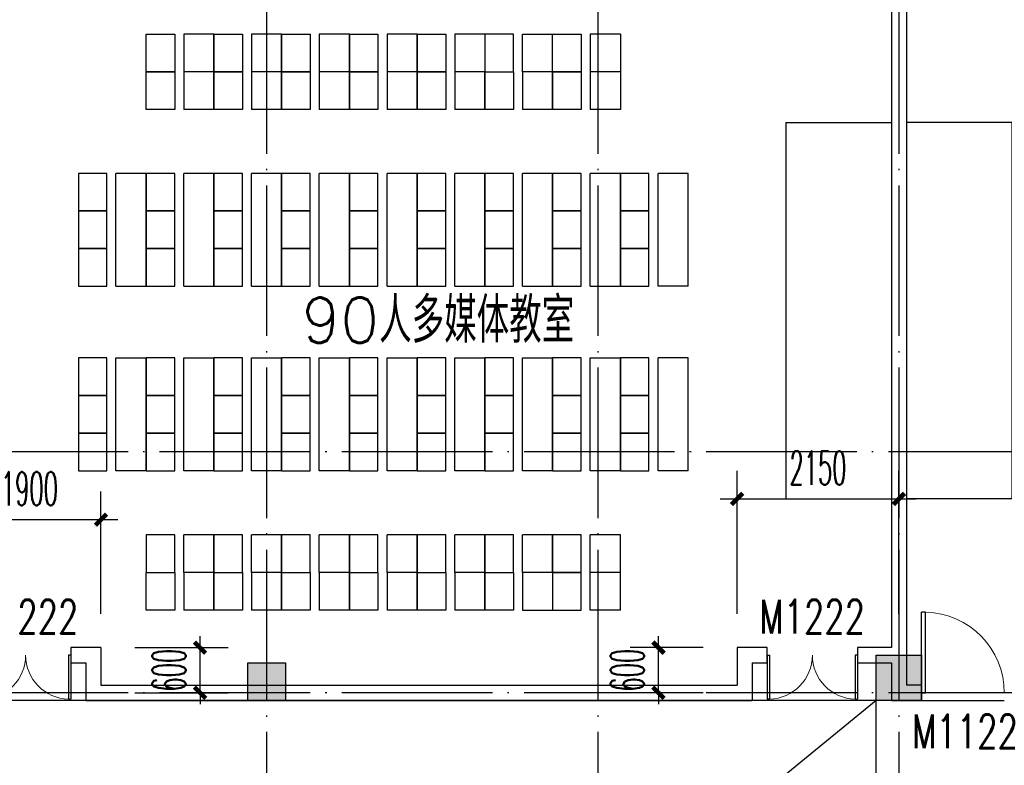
# Model space of a CAD drawing. Extents: x 1779708 to 7299578, y -1121471 to 88434.
# Tile 384 of 656: x 4748638 to 4761717, y -1020506 to -1010603. Entities that reach past the tile are written whole.
import ezdxf

# ---------------------------------------------------------------- set-up
doc = ezdxf.new("R2010")
doc.units = 0
doc.header["$LTSCALE"] = 1000
doc.header["$MEASUREMENT"] = 0
doc.linetypes.add('DOTE', pattern=[2.42, 2, -0.2, 0.02, -0.2])
doc.layers.get('0').update_dxf_attribs({"linetype": 'CONTINUOUS'})
doc.layers.get('Defpoints').update_dxf_attribs({"linetype": 'CONTINUOUS'})
for name, color, linetype in [('DOTE', 1, 'DOTE'), ('FUR', 9, 'CONTINUOUS'), ('PUB_DIM', 3, 'CONTINUOUS'), ('SPACE', 7, 'CONTINUOUS'), ('WALL', 255, 'CONTINUOUS'), ('WINDOW', 2, 'CONTINUOUS'), ('WINDOW_TEXT', 7, 'CONTINUOUS'), ('修改', 6, 'CONTINUOUS'), ('墙柱', 2, 'CONTINUOUS'), ('室外构件', 4, 'CONTINUOUS')]:
    doc.layers.add(name, color=color, linetype=linetype)
doc.styles.add('_TCH_DIM_T3', font='SIMPLEX.shx', dxfattribs={"width": 0.494118, "bigfont": 'GBCBIG.shx'})
doc.styles.add('_TCH_SPACE', font='SIMPLEX', dxfattribs={"height": 5, "bigfont": 'GBCBIG'})
doc.styles.add('_TCH_WINDOW', font='SIMPLEX', dxfattribs={"height": 3.5, "bigfont": 'GBCBIG'})
doc.dimstyles.new('_TCH_ARCH&&150', dxfattribs={"dimtxt": 446.25, "dimasz": 150, "dimexe": 375, "dimexo": 450, "dimgap": 189.375, "dimtad": 1, "dimdec": 0, "dimzin": 0, "dimdsep": 46, "dimtxsty": '_TCH_DIM_T3', "dimblk": 'ARCHTICK', "dimcen": 0.09, "dimdle": 225, "dimclrt": 7, "dimazin": 2, "dimtfac": 1, "dimtdec": 0, "dimtix": 1, "dimtmove": 2, "dimatfit": 3, "dimfxl": 250, "dimtolj": 1, "dimtzin": 0, "dimarcsym": 0})

# ---------------------------------------------------------------- blocks, each defined once
blk = doc.blocks.new('A$C159220C3')
at = {"layer": 'DOTE'}
for p, q in [((59600, 149200), (59600, 7200)), ((64000, 149200), (64000, 7200)), ((68000, 149200), (68000, 7200)), ((86800, 53700), (7200, 53700)), ((86800, 50500), (7200, 50500))]:
    blk.add_line(p, q, dxfattribs=at)
blk = doc.blocks.new('zy')
at = {"layer": 'FUR', "color": 253}
for p, q in [((3615193, -1996551), (3615193, -1997051)), ((3615593, -1996551), (3615593, -1997051))]:
    blk.add_line(p, q, dxfattribs=at)
blk.add_lwpolyline([(3614693, -1996551), (3615073, -1996551), (3615073, -1997051), (3614693, -1997051)], close=True, dxfattribs=at)
blk = doc.blocks.new('A$C7F051E80')
at = {"layer": 'FUR'}
for p, q in [((1800, 7650), (1400, 7650)), ((2700, 7650), (2300, 7650)), ((3600, 7650), (3200, 7650)), ((4500, 7650), (4100, 7650)), ((5400, 7650), (5000, 7650)), ((5900, 7650), (6300, 7650)), ((7200, 7650), (6800, 7650)), ((1800, 7150), (1400, 7150)), ((1800, 7150), (1400, 7150)), ((1800, 7150), (1400, 7150)), ((1800, 7150), (1400, 7150)), ((2700, 7150), (2300, 7150)), ((2700, 7150), (2300, 7150)), ((2700, 7150), (2300, 7150)), ((2700, 7150), (2300, 7150)), ((3600, 7150), (3200, 7150)), ((3600, 7150), (3200, 7150)), ((3600, 7150), (3200, 7150)), ((3600, 7150), (3200, 7150)), ((4500, 7150), (4100, 7150)), ((4500, 7150), (4100, 7150)), ((4500, 7150), (4100, 7150)), ((4500, 7150), (4100, 7150)), ((5400, 7150), (5000, 7150)), ((5400, 7150), (5000, 7150)), ((6300, 7150), (5900, 7150)), ((7200, 7150), (6800, 7150)), ((1800, 6650), (1400, 6650)), ((2700, 6650), (2300, 6650)), ((3600, 6650), (3200, 6650)), ((4500, 6650), (4100, 6650)), ((5400, 6650), (5000, 6650)), ((6300, 6650), (5900, 6650)), ((7200, 6650), (6800, 6650)), ((900, 5800), (500, 5800)), ((1800, 5800), (1400, 5800)), ((2700, 5800), (2300, 5800)), ((3600, 5800), (3200, 5800)), ((4500, 5800), (4100, 5800)), ((5400, 5800), (5000, 5800)), ((6300, 5800), (5900, 5800)), ((7200, 5800), (6800, 5800)), ((8100, 5800), (7700, 5800)), ((900, 1850), (500, 1850)), ((1800, 1850), (1400, 1850)), ((2700, 1850), (2300, 1850)), ((3600, 1850), (3200, 1850)), ((4500, 1850), (4100, 1850)), ((5400, 1850), (5000, 1850)), ((6300, 1850), (5900, 1850)), ((7200, 1850), (6800, 1850)), ((8100, 1850), (7700, 1850)), ((1800, 1000), (1400, 1000)), ((2700, 1000), (2300, 1000)), ((3600, 1000), (3200, 1000)), ((4500, 1000), (4100, 1000)), ((5400, 1000), (5000, 1000)), ((6300, 1000), (5900, 1000)), ((7200, 1000), (6800, 1000)), ((1800, 500), (1400, 500)), ((1800, 500), (1400, 500)), ((2700, 500), (2300, 500)), ((2700, 500), (2300, 500)), ((3600, 500), (3200, 500)), ((3600, 500), (3200, 500)), ((4500, 500), (4100, 500)), ((4500, 500), (4100, 500)), ((5400, 500), (5000, 500)), ((5400, 500), (5000, 500)), ((6300, 500), (5900, 500)), ((7200, 500), (6800, 500)), ((1800, 0), (1400, 0)), ((2700, 0), (2300, 0)), ((3600, 0), (3200, 0)), ((4500, 0), (4100, 0)), ((5400, 0), (5000, 0)), ((7200, 0), (6800, 0))]:
    blk.add_line(p, q, dxfattribs=at)
at = {"layer": 'FUR', "color": 9}
for p, q in [((9400, 1175), (9400, 6175)), ((9400, 6175), (10800, 6175)), ((9400, 1175), (10800, 1175))]:
    blk.add_line(p, q, dxfattribs=at)
at = {"layer": 'FUR', "color": 253}
for p, q in [((5900, 500), (5900, 0)), ((6300, 500), (6300, 0)), ((5900, 0), (6300, 0))]:
    blk.add_line(p, q, dxfattribs=at)
at = {"layer": 'FUR'}
for points in [[(500, 4300), (900, 4300)], [(1400, 4300), (1800, 4300)], [(2300, 4300), (2700, 4300)], [(3200, 4300), (3600, 4300)], [(4100, 4300), (4500, 4300)], [(5000, 4300), (5400, 4300)], [(5900, 4300), (6300, 4300)], [(6800, 4300), (7200, 4300)], [(8100, 4300), (7700, 4300)], [(500, 3350), (900, 3350)], [(1400, 3350), (1800, 3350)], [(2300, 3350), (2700, 3350)], [(3200, 3350), (3600, 3350)], [(4100, 3350), (4500, 3350)], [(5000, 3350), (5400, 3350)], [(5900, 3350), (6300, 3350)], [(6800, 3350), (7200, 3350)], [(8100, 3350), (7700, 3350)]]:
    blk.add_lwpolyline(points, dxfattribs=at)
at = {"layer": 'FUR', "color": 253}
blk.add_lwpolyline([(5400, 500), (5780, 500), (5780, 0), (5400, 0)], close=True, dxfattribs=at)
at = {"layer": 'FUR', "xscale": -1, "rotation": 180}
for p in [(-3613793, -1989401), (-3612893, -1989401), (-3611993, -1989401), (-3611093, -1989401), (-3610193, -1989401), (-3609293, -1989401)]:
    blk.add_blockref('zy', p, dxfattribs=at)
at = {"layer": 'FUR'}
for p in [(-3608393, 2004201), (-3613793, 2003701), (-3612893, 2003701), (-3611993, 2003701), (-3611093, 2003701), (-3610193, 2003701), (-3609293, 2003701), (-3608393, 2003701), (-3614693, 2002351), (-3613793, 2002351), (-3612893, 2002351), (-3611993, 2002351), (-3611093, 2002351), (-3610193, 2002351), (-3609293, 2002351), (-3608393, 2002351), (-3607493, 2002351), (-3614693, 2001851), (-3613793, 2001851), (-3612893, 2001851), (-3611993, 2001851), (-3611093, 2001851), (-3610193, 2001851), (-3609293, 2001851), (-3608393, 2001851), (-3607493, 2001851), (-3614693, 2001351), (-3613793, 2001351), (-3612893, 2001351), (-3611993, 2001351), (-3611093, 2001351), (-3610193, 2001351), (-3609293, 2001351), (-3608393, 2001351), (-3607493, 2001351), (-3614693, 1999901), (-3613793, 1999901), (-3612893, 1999901), (-3611993, 1999901), (-3611093, 1999901), (-3610193, 1999901), (-3609293, 1999901), (-3608393, 1999901), (-3607493, 1999901), (-3614693, 1999401), (-3613793, 1999401), (-3612893, 1999401), (-3611993, 1999401), (-3611093, 1999401), (-3610193, 1999401), (-3609293, 1999401), (-3608393, 1999401), (-3607493, 1999401), (-3614693, 1998901), (-3613793, 1998901), (-3612893, 1998901), (-3611993, 1998901), (-3611093, 1998901), (-3610193, 1998901), (-3609293, 1998901), (-3608393, 1998901), (-3607493, 1998901)]:
    blk.add_blockref('zy', p, dxfattribs=at)
at = {"layer": 'FUR', "extrusion": (0, 0, -1), "zscale": -1, "rotation": 180}
for p in [(3613793, -1996051), (3612893, -1996051), (3611993, -1996051), (3611093, -1996051), (3610193, -1996051), (3609293, -1996051), (3608393, -1996051), (3613793, -1996551), (3612893, -1996551), (3611993, -1996551), (3611093, -1996551), (3610193, -1996551), (3608393, -1996551)]:
    blk.add_blockref('zy', p, dxfattribs=at)
blk = doc.blocks.new('A$C62770E1D')
at = {"layer": 'FUR'}
for p, q in [((2700, 7600), (2300, 7600)), ((3600, 7600), (3200, 7600)), ((4100, 7600), (4500, 7600)), ((5400, 7600), (5000, 7600)), ((6300, 7600), (5900, 7600)), ((2700, 7100), (2300, 7100)), ((2700, 7100), (2300, 7100)), ((2700, 7100), (2300, 7100)), ((2700, 7100), (2300, 7100)), ((3600, 7100), (3200, 7100)), ((3600, 7100), (3200, 7100)), ((4500, 7100), (4100, 7100)), ((5400, 7100), (5000, 7100)), ((6300, 7100), (5900, 7100)), ((2700, 6600), (2300, 6600)), ((3600, 6600), (3200, 6600)), ((4500, 6600), (4100, 6600)), ((5400, 6600), (5000, 6600)), ((6300, 6600), (5900, 6600)), ((2700, 5800), (2300, 5800)), ((3600, 5800), (3200, 5800)), ((4500, 5800), (4100, 5800)), ((5400, 5800), (5000, 5800)), ((6300, 5800), (5900, 5800)), ((2700, 1850), (2300, 1850)), ((3600, 1850), (3200, 1850)), ((4500, 1850), (4100, 1850)), ((5400, 1850), (5000, 1850)), ((6300, 1850), (5900, 1850)), ((2700, 1050), (2300, 1050)), ((3600, 1050), (3200, 1050)), ((4500, 1050), (4100, 1050)), ((5400, 1050), (5000, 1050)), ((6300, 1050), (5900, 1050)), ((2700, 550), (2300, 550)), ((2700, 550), (2300, 550)), ((3600, 550), (3200, 550)), ((3600, 550), (3200, 550)), ((4500, 550), (4100, 550)), ((5400, 550), (5000, 550)), ((6300, 550), (5900, 550)), ((2700, 50), (2300, 50)), ((3600, 50), (3200, 50)), ((5400, 50), (5000, 50)), ((6300, 50), (5900, 50))]:
    blk.add_line(p, q, dxfattribs=at)
at = {"layer": 'FUR', "color": 9}
for p, q in [((7600, 1175), (7600, 6175)), ((7600, 6175), (9000, 6175)), ((7600, 1175), (9000, 1175))]:
    blk.add_line(p, q, dxfattribs=at)
at = {"layer": 'FUR', "color": 253}
for p, q in [((4100, 550), (4100, 50)), ((4500, 550), (4500, 50)), ((4100, 50), (4500, 50))]:
    blk.add_line(p, q, dxfattribs=at)
at = {"layer": 'FUR'}
for points in [[(2300, 4300), (2700, 4300)], [(3200, 4300), (3600, 4300)], [(4100, 4300), (4500, 4300)], [(5000, 4300), (5400, 4300)], [(6300, 4300), (5900, 4300)], [(2300, 3350), (2700, 3350)], [(3200, 3350), (3600, 3350)], [(4100, 3350), (4500, 3350)], [(5000, 3350), (5400, 3350)], [(6300, 3350), (5900, 3350)]]:
    blk.add_lwpolyline(points, dxfattribs=at)
at = {"layer": 'FUR', "color": 253}
blk.add_lwpolyline([(3600, 550), (3980, 550), (3980, 50), (3600, 50)], close=True, dxfattribs=at)
at = {"layer": 'FUR', "xscale": -1, "rotation": 180}
for p in [(-3612893, -1989451), (-3611993, -1989451), (-3611093, -1989451)]:
    blk.add_blockref('zy', p, dxfattribs=at)
at = {"layer": 'FUR'}
for p in [(-3610193, 2004151), (-3609293, 2004151), (-3612893, 2003651), (-3611993, 2003651), (-3611093, 2003651), (-3610193, 2003651), (-3609293, 2003651), (-3612893, 2002351), (-3611993, 2002351), (-3611093, 2002351), (-3610193, 2002351), (-3609293, 2002351), (-3612893, 2001851), (-3611993, 2001851), (-3611093, 2001851), (-3610193, 2001851), (-3609293, 2001851), (-3612893, 2001351), (-3611993, 2001351), (-3611093, 2001351), (-3610193, 2001351), (-3609293, 2001351), (-3612893, 1999901), (-3611993, 1999901), (-3611093, 1999901), (-3610193, 1999901), (-3609293, 1999901), (-3612893, 1999401), (-3611993, 1999401), (-3611093, 1999401), (-3610193, 1999401), (-3609293, 1999401), (-3612893, 1998901), (-3611993, 1998901), (-3611093, 1998901), (-3610193, 1998901), (-3609293, 1998901)]:
    blk.add_blockref('zy', p, dxfattribs=at)
at = {"layer": 'FUR', "extrusion": (0, 0, -1), "zscale": -1, "rotation": 180}
for p in [(3612893, -1996001), (3611993, -1996001), (3611093, -1996001), (3610193, -1996001), (3609293, -1996001), (3612893, -1996501), (3611993, -1996501), (3610193, -1996501), (3609293, -1996501)]:
    blk.add_blockref('zy', p, dxfattribs=at)
blk = doc.blocks.new('A$C606A0922')
at = {"layer": '墙柱'}
h = blk.add_hatch(color=256, dxfattribs=at)
h.paths.add_polyline_path([(24950, 87000), (25450, 87000), (25450, 87500), (24950, 87500)])
h.paths.add_polyline_path([(66900, 125200), (67500, 125200), (67500, 124600), (66900, 124600)])
h.paths.add_polyline_path([(16600, 125200), (17100, 125200), (17100, 124700), (16600, 124700)])
h.paths.add_polyline_path([(27130, 122900), (27130, 122600), (26430, 122600), (26430, 122900)])
h.paths.add_polyline_path([(54500, 138000), (55000, 138000), (55000, 137500), (54500, 137500)])
h.paths.add_polyline_path([(16600, 87000), (17100, 87000), (17100, 87500), (16600, 87500)])
h.paths.add_polyline_path([(42000, 96300), (42500, 96300), (42500, 96800), (42000, 96800)])
h.paths.add_polyline_path([(58500, 105100), (59000, 105100), (59000, 105600), (58500, 105600)])
h.paths.add_polyline_path([(13000, 93250), (13500, 93250), (13500, 93750), (13000, 93750)])
h.paths.add_polyline_path([(66700, 100900), (67200, 100900), (67200, 101400), (66700, 101400)])
h.paths.add_polyline_path([(20700, 118600), (21200, 118600), (21200, 118100), (20700, 118100)])
h.paths.add_polyline_path([(20700, 112000), (21200, 112000), (21200, 111500), (20700, 111500)])
h.paths.add_polyline_path([(13000, 106150), (13500, 106150), (13500, 105650), (13000, 105650)])
h.paths.add_polyline_path([(20700, 99800), (21200, 99800), (21200, 100300), (20700, 100300)])
h.paths.add_polyline_path([(13000, 87000), (13500, 87000), (13500, 87500), (13000, 87500)])
h.paths.add_polyline_path([(74900, 125200), (75600, 125200), (75600, 124600), (74900, 124600)])
h.paths.add_polyline_path([(54900, 113500), (54400, 113500), (54400, 113000), (54900, 113000)])
h.paths.add_polyline_path([(74900, 96300), (75600, 96300), (75600, 96800), (74900, 96800)])
h.paths.add_polyline_path([(500, 93250), (1000, 93250), (1000, 93750), (500, 93750)])
h.paths.add_polyline_path([(500, 106150), (1000, 106150), (1000, 105650), (500, 105650)])
h.paths.add_polyline_path([(8400, 125200), (8900, 125200), (8900, 124700), (8400, 124700)])
h.paths.add_polyline_path([(66900, 113600), (67500, 113600), (67500, 113000), (66900, 113000)])
h.paths.add_polyline_path([(74900, 113000), (75600, 113000), (75600, 113600), (74900, 113600)])
h.paths.add_polyline_path([(58500, 113000), (59100, 113000), (59100, 113600), (58500, 113600)])
h.paths.add_polyline_path([(66700, 105100), (67200, 105100), (67200, 105600), (66700, 105600)])
h.paths.add_polyline_path([(54400, 105100), (54900, 105100), (54900, 105600), (54400, 105600)])
h.paths.add_polyline_path([(50150, 125200), (50650, 125200), (50650, 124700), (50150, 124700)])
h.paths.add_polyline_path([(46200, 87000), (46700, 87000), (46700, 87500), (46200, 87500)])
h.paths.add_polyline_path([(42500, 99800), (42000, 99800), (42000, 100300), (42500, 100300)])
h.paths.add_polyline_path([(42500, 87000), (42000, 87000), (42000, 87500), (42500, 87500)])
h.paths.add_polyline_path([(24900, 99800), (25400, 99800), (25400, 100300), (24900, 100300)])
h.paths.add_polyline_path([(20700, 106150), (21200, 106150), (21200, 105650), (20700, 105650)])
h.paths.add_polyline_path([(13000, 100300), (13500, 100300), (13500, 99800), (13000, 99800)])
h.paths.add_polyline_path([(16600, 112000), (17100, 112000), (17100, 111500), (16600, 111500)])
h.paths.add_polyline_path([(8200, 112000), (8700, 112000), (8700, 111500), (8200, 111500)])
h.paths.add_polyline_path([(500, 112000), (1000, 112000), (1000, 111500), (500, 111500)])
h.paths.add_polyline_path([(16600, 118600), (17100, 118600), (17100, 118100), (16600, 118100)])
h.paths.add_polyline_path([(8400, 118700), (8900, 118700), (8900, 118100), (8400, 118100)])
h.paths.add_polyline_path([(74900, 99500), (75600, 99500), (75600, 100000), (74900, 100000)])
h.paths.add_polyline_path([(75100, 87000), (75600, 87000), (75600, 87500), (75100, 87500)])
h.paths.add_polyline_path([(66900, 96200), (67500, 96200), (67500, 96800), (66900, 96800)])
h.paths.add_polyline_path([(66950, 87000), (67450, 87000), (67450, 87500), (66950, 87500)])
h.paths.add_polyline_path([(58500, 96200), (59100, 96200), (59100, 96800), (58500, 96800)])
h.paths.add_polyline_path([(58550, 87000), (59050, 87000), (59050, 87500), (58550, 87500)])
h.paths.add_polyline_path([(50150, 99800), (50650, 99800), (50650, 100300), (50150, 100300)])
h.paths.add_polyline_path([(50150, 96300), (50650, 96300), (50650, 96800), (50150, 96800)])
h.paths.add_polyline_path([(50150, 87000), (50650, 87000), (50650, 87500), (50150, 87500)])
h.paths.add_polyline_path([(33100, 99800), (33600, 99800), (33600, 100300), (33100, 100300)])
h.paths.add_polyline_path([(33100, 96300), (33600, 96300), (33600, 96800), (33100, 96800)])
h.paths.add_polyline_path([(24900, 96300), (25400, 96300), (25400, 96800), (24900, 96800)])
h.paths.add_polyline_path([(500, 99800), (1000, 99800), (1000, 100300), (500, 100300)])
h.paths.add_polyline_path([(16600, 96300), (17100, 96300), (17100, 96800), (16600, 96800)])
h.paths.add_polyline_path([(33100, 87000), (33600, 87000), (33600, 87500), (33100, 87500)])
h.paths.add_polyline_path([(500, 87000), (1000, 87000), (1000, 87500), (500, 87500)])
h.paths.add_polyline_path([(74900, 128700), (75600, 128700), (75600, 128200), (74900, 128200)])
h.paths.add_polyline_path([(74900, 138000), (75600, 138000), (75600, 137500), (74900, 137500)])
h.paths.add_polyline_path([(66950, 128700), (67450, 128700), (67450, 128200), (66950, 128200)])
h.paths.add_polyline_path([(66950, 138000), (67450, 138000), (67450, 137500), (66950, 137500)])
h.paths.add_polyline_path([(58500, 125200), (59100, 125200), (59100, 124600), (58500, 124600)])
h.paths.add_polyline_path([(58550, 128700), (59050, 128700), (59050, 128200), (58550, 128200)])
h.paths.add_polyline_path([(58550, 138000), (59050, 138000), (59050, 137500), (58550, 137500)])
h.paths.add_polyline_path([(50150, 128700), (50650, 128700), (50650, 128200), (50150, 128200)])
h.paths.add_polyline_path([(50150, 138000), (50650, 138000), (50650, 137500), (50150, 137500)])
h.paths.add_polyline_path([(42000, 125200), (42500, 125200), (42500, 124700), (42000, 124700)])
h.paths.add_polyline_path([(42000, 128700), (42500, 128700), (42500, 128200), (42000, 128200)])
h.paths.add_polyline_path([(33100, 125200), (33600, 125200), (33600, 124700), (33100, 124700)])
h.paths.add_polyline_path([(25060, 125200), (25660, 125200), (25660, 124800), (25060, 124800)])
h.paths.add_polyline_path([(33100, 128700), (33600, 128700), (33600, 128200), (33100, 128200)])
h.paths.add_polyline_path([(24950, 128700), (25450, 128700), (25450, 128200), (24950, 128200)])
h.paths.add_polyline_path([(0, 125500), (700, 125500), (700, 125000), (0, 125000)])
h.paths.add_polyline_path([(0, 128700), (700, 128700), (700, 128200), (0, 128200)])
h.paths.add_polyline_path([(8150, 128700), (8650, 128700), (8650, 128200), (8150, 128200)])
h.paths.add_polyline_path([(16550, 128700), (17050, 128700), (17050, 128200), (16550, 128200)])
h.paths.add_polyline_path([(42000, 138000), (42500, 138000), (42500, 137500), (42000, 137500)])
h.paths.add_polyline_path([(33100, 138000), (33600, 138000), (33600, 137500), (33100, 137500)])
h.paths.add_polyline_path([(24950, 138000), (25450, 138000), (25450, 137500), (24950, 137500)])
h.paths.add_polyline_path([(16550, 138000), (17050, 138000), (17050, 137500), (16550, 137500)])
h.paths.add_polyline_path([(8150, 138000), (8650, 138000), (8650, 137500), (8150, 137500)])
h.paths.add_polyline_path([(0, 138000), (500, 138000), (500, 137500), (0, 137500)])
h.paths.add_polyline_path([(24950, 51000), (25450, 51000), (25450, 50500), (24950, 50500)])
h.paths.add_polyline_path([(66900, 12800), (67500, 12800), (67500, 13400), (66900, 13400)])
h.paths.add_polyline_path([(16600, 12800), (17100, 12800), (17100, 13300), (16600, 13300)])
h.paths.add_polyline_path([(27130, 15100), (27130, 15400), (26430, 15400), (26430, 15100)])
h.paths.add_polyline_path([(54500, 0), (55000, 0), (55000, 500), (54500, 500)])
h.paths.add_polyline_path([(16600, 51000), (17100, 51000), (17100, 50500), (16600, 50500)])
h.paths.add_polyline_path([(42000, 41700), (42500, 41700), (42500, 41200), (42000, 41200)])
h.paths.add_polyline_path([(58500, 32900), (59000, 32900), (59000, 32400), (58500, 32400)])
h.paths.add_polyline_path([(13000, 44750), (13500, 44750), (13500, 44250), (13000, 44250)])
h.paths.add_polyline_path([(66700, 37100), (67200, 37100), (67200, 36600), (66700, 36600)])
h.paths.add_polyline_path([(20700, 19400), (21200, 19400), (21200, 19900), (20700, 19900)])
h.paths.add_polyline_path([(20700, 26000), (21200, 26000), (21200, 26500), (20700, 26500)])
h.paths.add_polyline_path([(13000, 31850), (13500, 31850), (13500, 32350), (13000, 32350)])
h.paths.add_polyline_path([(20700, 38200), (21200, 38200), (21200, 37700), (20700, 37700)])
h.paths.add_polyline_path([(13000, 51000), (13500, 51000), (13500, 50500), (13000, 50500)])
h.paths.add_polyline_path([(74900, 12800), (75600, 12800), (75600, 13400), (74900, 13400)])
h.paths.add_polyline_path([(54900, 24500), (54400, 24500), (54400, 25000), (54900, 25000)])
h.paths.add_polyline_path([(74900, 41700), (75600, 41700), (75600, 41200), (74900, 41200)])
h.paths.add_polyline_path([(500, 44750), (1000, 44750), (1000, 44250), (500, 44250)])
h.paths.add_polyline_path([(500, 31850), (1000, 31850), (1000, 32350), (500, 32350)])
h.paths.add_polyline_path([(8400, 12800), (8900, 12800), (8900, 13300), (8400, 13300)])
h.paths.add_polyline_path([(66900, 24400), (67500, 24400), (67500, 25000), (66900, 25000)])
h.paths.add_polyline_path([(74900, 25000), (75600, 25000), (75600, 24400), (74900, 24400)])
h.paths.add_polyline_path([(58500, 25000), (59100, 25000), (59100, 24400), (58500, 24400)])
h.paths.add_polyline_path([(66700, 32900), (67200, 32900), (67200, 32400), (66700, 32400)])
h.paths.add_polyline_path([(54400, 32900), (54900, 32900), (54900, 32400), (54400, 32400)])
h.paths.add_polyline_path([(50150, 12800), (50650, 12800), (50650, 13300), (50150, 13300)])
h.paths.add_polyline_path([(46200, 51000), (46700, 51000), (46700, 50500), (46200, 50500)])
h.paths.add_polyline_path([(42500, 38200), (42000, 38200), (42000, 37700), (42500, 37700)])
h.paths.add_polyline_path([(42500, 51000), (42000, 51000), (42000, 50500), (42500, 50500)])
h.paths.add_polyline_path([(24900, 38200), (25400, 38200), (25400, 37700), (24900, 37700)])
h.paths.add_polyline_path([(20700, 31850), (21200, 31850), (21200, 32350), (20700, 32350)])
h.paths.add_polyline_path([(13000, 37700), (13500, 37700), (13500, 38200), (13000, 38200)])
h.paths.add_polyline_path([(16600, 26000), (17100, 26000), (17100, 26500), (16600, 26500)])
h.paths.add_polyline_path([(8200, 26000), (8700, 26000), (8700, 26500), (8200, 26500)])
h.paths.add_polyline_path([(500, 26000), (1000, 26000), (1000, 26500), (500, 26500)])
h.paths.add_polyline_path([(16600, 19400), (17100, 19400), (17100, 19900), (16600, 19900)])
h.paths.add_polyline_path([(8400, 19300), (8900, 19300), (8900, 19900), (8400, 19900)])
h.paths.add_polyline_path([(74900, 38500), (75600, 38500), (75600, 38000), (74900, 38000)])
h.paths.add_polyline_path([(75100, 51000), (75600, 51000), (75600, 50500), (75100, 50500)])
h.paths.add_polyline_path([(66900, 41800), (67500, 41800), (67500, 41200), (66900, 41200)])
h.paths.add_polyline_path([(66950, 51000), (67450, 51000), (67450, 50500), (66950, 50500)])
h.paths.add_polyline_path([(58500, 41800), (59100, 41800), (59100, 41200), (58500, 41200)])
h.paths.add_polyline_path([(58550, 51000), (59050, 51000), (59050, 50500), (58550, 50500)])
h.paths.add_polyline_path([(50150, 38200), (50650, 38200), (50650, 37700), (50150, 37700)])
h.paths.add_polyline_path([(50150, 41700), (50650, 41700), (50650, 41200), (50150, 41200)])
h.paths.add_polyline_path([(50150, 51000), (50650, 51000), (50650, 50500), (50150, 50500)])
h.paths.add_polyline_path([(33100, 38200), (33600, 38200), (33600, 37700), (33100, 37700)])
h.paths.add_polyline_path([(33100, 41700), (33600, 41700), (33600, 41200), (33100, 41200)])
h.paths.add_polyline_path([(24900, 41700), (25400, 41700), (25400, 41200), (24900, 41200)])
h.paths.add_polyline_path([(500, 38200), (1000, 38200), (1000, 37700), (500, 37700)])
h.paths.add_polyline_path([(16600, 41700), (17100, 41700), (17100, 41200), (16600, 41200)])
h.paths.add_polyline_path([(33100, 51000), (33600, 51000), (33600, 50500), (33100, 50500)])
h.paths.add_polyline_path([(500, 51000), (1000, 51000), (1000, 50500), (500, 50500)])
h.paths.add_polyline_path([(74900, 9300), (75600, 9300), (75600, 9800), (74900, 9800)])
h.paths.add_polyline_path([(74900, 0), (75600, 0), (75600, 500), (74900, 500)])
h.paths.add_polyline_path([(66950, 9300), (67450, 9300), (67450, 9800), (66950, 9800)])
h.paths.add_polyline_path([(66950, 0), (67450, 0), (67450, 500), (66950, 500)])
h.paths.add_polyline_path([(58500, 12800), (59100, 12800), (59100, 13400), (58500, 13400)])
h.paths.add_polyline_path([(58550, 9300), (59050, 9300), (59050, 9800), (58550, 9800)])
h.paths.add_polyline_path([(58550, 0), (59050, 0), (59050, 500), (58550, 500)])
h.paths.add_polyline_path([(50150, 9300), (50650, 9300), (50650, 9800), (50150, 9800)])
h.paths.add_polyline_path([(50150, 0), (50650, 0), (50650, 500), (50150, 500)])
h.paths.add_polyline_path([(42000, 12800), (42500, 12800), (42500, 13300), (42000, 13300)])
h.paths.add_polyline_path([(42000, 9300), (42500, 9300), (42500, 9800), (42000, 9800)])
h.paths.add_polyline_path([(33100, 12800), (33600, 12800), (33600, 13300), (33100, 13300)])
h.paths.add_polyline_path([(25060, 12800), (25660, 12800), (25660, 13200), (25060, 13200)])
h.paths.add_polyline_path([(33100, 9300), (33600, 9300), (33600, 9800), (33100, 9800)])
h.paths.add_polyline_path([(24950, 9300), (25450, 9300), (25450, 9800), (24950, 9800)])
h.paths.add_polyline_path([(0, 12500), (700, 12500), (700, 13000), (0, 13000)])
h.paths.add_polyline_path([(0, 9300), (700, 9300), (700, 9800), (0, 9800)])
h.paths.add_polyline_path([(8150, 9300), (8650, 9300), (8650, 9800), (8150, 9800)])
h.paths.add_polyline_path([(16550, 9300), (17050, 9300), (17050, 9800), (16550, 9800)])
h.paths.add_polyline_path([(42000, 0), (42500, 0), (42500, 500), (42000, 500)])
h.paths.add_polyline_path([(33100, 0), (33600, 0), (33600, 500), (33100, 500)])
h.paths.add_polyline_path([(24950, 0), (25450, 0), (25450, 500), (24950, 500)])
h.paths.add_polyline_path([(16550, 0), (17050, 0), (17050, 500), (16550, 500)])
h.paths.add_polyline_path([(8150, 0), (8650, 0), (8650, 500), (8150, 500)])
h.paths.add_polyline_path([(0, 0), (500, 0), (500, 500), (0, 500)])
for points in [[(58500, 41800), (59100, 41800), (59100, 41200), (58500, 41200)], [(50150, 41700), (50650, 41700), (50650, 41200), (50150, 41200)]]:
    blk.add_lwpolyline(points, close=True, dxfattribs=at)
blk = doc.blocks.new('$DorLib2D$00000001')
for p, q in [((0.45, 0.975), (0.5, 0.975)), ((0.45, 0), (0.45, 0.975)), ((0.5, 0), (0.5, 0.975)), ((0.5, 0), (0.45, 0))]:
    blk.add_line(p, q)
at = {"lineweight": 13}
blk.add_arc((0.475, 0), 0.975, 91.4693, 180, dxfattribs=at)
blk = doc.blocks.new('$DorLib2D$00000002')
for p, q in [((-0.5, 0), (-0.5, 0.4875)), ((-0.475, 0.4875), (-0.5, 0.4875)), ((-0.475, 0), (-0.475, 0.4875)), ((0.475, 0), (0.475, 0.4875)), ((0.475, 0.4875), (0.5, 0.4875)), ((0.5, 0), (0.5, 0.4875)), ((-0.5, 0), (-0.475, 0)), ((0.5, 0), (0.475, 0))]:
    blk.add_line(p, q)
at = {"lineweight": 13}
for centre, start, end in [((-0.4875, 0), 0, 88.53072), ((0.4875, 0), 91.46928, 180)]:
    blk.add_arc(centre, 0.4875, start, end, dxfattribs=at)
blk = doc.blocks.new('_ArchTick')
at = {"color": 0, "linetype": 'ByBlock', "const_width": 0.4}
blk.add_lwpolyline([(-0.5, -0.5), (0.5, 0.5)], dxfattribs=at)
blk = doc.blocks.new('*D6554')
at = {"layer": 'Defpoints', "color": 0, "transparency": 16777216}
for p in [(4749717, -1017243), (4747817, -1018943), (4749717, -1018943)]:
    blk.add_point(p, dxfattribs=at)
at = {"layer": 'PUB_DIM', "color": 0, "lineweight": -2, "transparency": 16777216}
for p, q in [((4747817, -1018493), (4747817, -1016868)), ((4749717, -1018493), (4749717, -1016868)), ((4747592, -1017243), (4749942, -1017243))]:
    blk.add_line(p, q, dxfattribs=at)
at = {"layer": 'PUB_DIM', "color": 0, "lineweight": -2, "transparency": 16777216, "xscale": 150, "yscale": 150, "zscale": 150, "rotation": 180}
blk.add_blockref('_ArchTick', (4747817, -1017243), dxfattribs=at)
at = {"layer": 'PUB_DIM', "color": 0, "lineweight": -2, "transparency": 16777216, "xscale": 150, "yscale": 150, "zscale": 150}
blk.add_blockref('_ArchTick', (4749717, -1017243), dxfattribs=at)
at = {"layer": 'PUB_DIM', "color": 7, "transparency": 16777216, "insert": (4748767, -1016831), "char_height": 446.2, "attachment_point": 5, "style": '_TCH_DIM_T3'}
blk.add_mtext('\\A1;1900', dxfattribs=at)
blk = doc.blocks.new('*D6555')
at = {"layer": 'Defpoints', "color": 0, "transparency": 16777216}
for p in [(4749717, -1018943), (4751033, -1018943), (4749717, -1019543)]:
    blk.add_point(p, dxfattribs=at)
at = {"layer": 'PUB_DIM', "color": 0, "lineweight": -2, "transparency": 16777216}
for p, q in [((4751033, -1018943), (4751033, -1018793)), ((4750167, -1018943), (4751408, -1018943)), ((4751033, -1019543), (4751033, -1018943)), ((4750167, -1019543), (4751408, -1019543)), ((4751033, -1019543), (4751033, -1019693))]:
    blk.add_line(p, q, dxfattribs=at)
at = {"layer": 'PUB_DIM', "color": 0, "lineweight": -2, "transparency": 16777216, "xscale": 150, "yscale": 150, "zscale": 150}
for p, rotation in [((4751033, -1018943), 270), ((4751033, -1019543), 90)]:
    blk.add_blockref('_ArchTick', p, dxfattribs=dict(at, rotation=rotation))
at = {"layer": 'PUB_DIM', "color": 7, "transparency": 16777216, "insert": (4750621, -1019243), "char_height": 446.2, "attachment_point": 5, "rotation": 90, "style": '_TCH_DIM_T3'}
blk.add_mtext('\\A1;600', dxfattribs=at)
blk = doc.blocks.new('*D6556')
at = {"layer": 'Defpoints', "color": 0, "transparency": 16777216}
for p in [(4757123, -1018943), (4758167, -1018943), (4758167, -1019543)]:
    blk.add_point(p, dxfattribs=at)
at = {"layer": 'PUB_DIM', "color": 0, "lineweight": -2, "transparency": 16777216}
for p, q in [((4757123, -1018943), (4757123, -1018793)), ((4757717, -1018943), (4756748, -1018943)), ((4757123, -1019543), (4757123, -1018943)), ((4757717, -1019543), (4756748, -1019543)), ((4757123, -1019543), (4757123, -1019693))]:
    blk.add_line(p, q, dxfattribs=at)
at = {"layer": 'PUB_DIM', "color": 0, "lineweight": -2, "transparency": 16777216, "xscale": 150, "yscale": 150, "zscale": 150}
for p, rotation in [((4757123, -1018943), 270), ((4757123, -1019543), 90)]:
    blk.add_blockref('_ArchTick', p, dxfattribs=dict(at, rotation=rotation))
at = {"layer": 'PUB_DIM', "color": 7, "transparency": 16777216, "insert": (4756710, -1019243), "char_height": 446.2, "attachment_point": 5, "rotation": 90, "style": '_TCH_DIM_T3'}
blk.add_mtext('\\A1;600', dxfattribs=at)
blk = doc.blocks.new('*D6557')
at = {"layer": 'Defpoints', "color": 0, "transparency": 16777216}
for p in [(4760317, -1016968), (4758167, -1018943), (4760317, -1018943)]:
    blk.add_point(p, dxfattribs=at)
at = {"layer": 'PUB_DIM', "color": 0, "lineweight": -2, "transparency": 16777216}
for p, q in [((4758167, -1018493), (4758167, -1016593)), ((4760317, -1018493), (4760317, -1016593)), ((4757942, -1016968), (4760542, -1016968))]:
    blk.add_line(p, q, dxfattribs=at)
at = {"layer": 'PUB_DIM', "color": 0, "lineweight": -2, "transparency": 16777216, "xscale": 150, "yscale": 150, "zscale": 150, "rotation": 180}
blk.add_blockref('_ArchTick', (4758167, -1016968), dxfattribs=at)
at = {"layer": 'PUB_DIM', "color": 0, "lineweight": -2, "transparency": 16777216, "xscale": 150, "yscale": 150, "zscale": 150}
blk.add_blockref('_ArchTick', (4760317, -1016968), dxfattribs=at)
at = {"layer": 'PUB_DIM', "color": 7, "transparency": 16777216, "insert": (4759242, -1016556), "char_height": 446.2, "attachment_point": 5, "style": '_TCH_DIM_T3'}
blk.add_mtext('\\A1;2150', dxfattribs=at)

msp = doc.modelspace()

# ---------------------------------------------------------------- linework, layer by layer
at = {"layer": 'WALL'}
for p, q in [((4760217.1, -1010043.3), (4760217.1, -1018943.3)), ((4760417.1, -1010043.3), (4760417.1, -1019043.3)), ((4749717.1, -1018943.3), (4749317.1, -1018943.3)), ((4749317.1, -1018943.3), (4749317.1, -1019143.3)), ((4749717.1, -1018943.3), (4749717.1, -1019443.3)), ((4758567.1, -1018943.3), (4758167.1, -1018943.3)), ((4758167.1, -1018943.3), (4758167.1, -1019443.3)), ((4758567.1, -1019143.3), (4758567.1, -1018943.3)), ((4760217.1, -1018943.3), (4759767.1, -1018943.3)), ((4759767.1, -1018943.3), (4759767.1, -1019143.3)), ((4760417.1, -1019043.3), (4760417.1, -1019443.3)), ((4749317.1, -1019143.3), (4749517.1, -1019143.3)), ((4749517.1, -1019143.3), (4749517.1, -1019643.3)), ((4758367.1, -1019143.3), (4758567.1, -1019143.3)), ((4758367.1, -1019143.3), (4758367.1, -1019643.3)), ((4759767.1, -1019143.3), (4760217.1, -1019143.3)), ((4760217.1, -1019143.3), (4760217.1, -1019643.3)), ((4749717.1, -1019443.3), (4758167.1, -1019443.3)), ((4760617.1, -1019443.3), (4760417.1, -1019443.3)), ((4760617.1, -1019643.3), (4760617.1, -1019443.3)), ((4749517.1, -1019643.3), (4758367.1, -1019643.3)), ((4760217.1, -1019643.3), (4760617.1, -1019643.3))]:
    msp.add_line(p, q, dxfattribs=at)
at = {"layer": 'WINDOW'}
msp.add_line((4760617.1, -1019643.3), (4761717.1, -1019643.3), dxfattribs=at)
at = {"layer": '室外构件'}
for p, q in [((4760017.1, -1019643.3), (4743717.1, -1019643.3)), ((4760017.1, -1019643.3), (4756717.1, -1022343.3)), ((4760017.1, -1022643.3), (4760017.1, -1019643.3))]:
    msp.add_line(p, q, dxfattribs=at)

# ---------------------------------------------------------------- block references
at = {"layer": 'FUR', "color": 9, "xscale": -1, "rotation": 180}
msp.add_blockref('A$C7F051E80', (4749417.1, -1010793.3), dxfattribs=at)
at = {"layer": 'FUR', "color": 9, "rotation": 180}
msp.add_blockref('A$C62770E1D', (4769417.1, -1010793.3), dxfattribs=at)
at = {"layer": 'WINDOW'}
ref = msp.add_blockref('$DorLib2D$00000002', (4748717.1, -1019043.3), dxfattribs=dict(at, xscale=1200, yscale=-1200, zscale=1200, rotation=359.9999999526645))
ref.add_attrib('A', 'M1222', (4748012.1, -1018753.9), dxfattribs={"layer": 'WINDOW_TEXT', "height": 446.25, "style": '_TCH_WINDOW', "width": 0.705882})
ref = msp.add_blockref('$DorLib2D$00000002', (4759167.1, -1019043.3), dxfattribs=dict(at, xscale=1200, yscale=-1200, zscale=1200, rotation=359.999999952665))
ref.add_attrib('A', 'M1222', (4758462.1, -1018753.9), dxfattribs={"layer": 'WINDOW_TEXT', "height": 446.25, "style": '_TCH_WINDOW', "width": 0.705882})
ref = msp.add_blockref('$DorLib2D$00000001', (4761167.1, -1019543.3), dxfattribs=dict(at, xscale=-1100, yscale=1100, zscale=-1100))
ref.add_attrib('A', 'M1122', (4760492.1, -1020278.9), dxfattribs={"layer": 'WINDOW_TEXT', "height": 446.25, "style": '_TCH_WINDOW', "width": 0.705882})
at = {"layer": '修改'}
for name, p in [('A$C159220C3', (4692317.1, -1070043.3)), ('A$C606A0922', (4701517.1, -1060843.3))]:
    msp.add_blockref(name, p, dxfattribs=at)

# ---------------------------------------------------------------- texts
at = {"layer": 'SPACE', "style": '_TCH_SPACE'}
msp.add_text('90人多媒体教室', height=600, dxfattribs=at).set_placement((4752383.8, -1014893.7))

# ---------------------------------------------------------------- dimensions: what is measured, and where the dimension line sits
at = {"layer": 'PUB_DIM'}
for p1, p2, distance, picture, middle in [((4758167.1, -1018943.3), (4760317.1, -1018943.3), 1975, '*D6557', (4759242.1, -1016555.8)), ((4747817.1, -1018943.3), (4749717.1, -1018943.3), 1700, '*D6554', (4748767.1, -1016830.8)), ((4749717.1, -1019543.3), (4749717.1, -1018943.3), -1316, '*D6555', (4750620.6, -1019243.3)), ((4758167.1, -1019543.3), (4758167.1, -1018943.3), 1044.1, '*D6556', (4756710.5, -1019243.3))]:
    dim = msp.add_aligned_dim(p1=p1, p2=p2, distance=distance, dimstyle='_TCH_ARCH&&150', dxfattribs=at)
    dim.commit()
    dim.dimension.update_dxf_attribs({"geometry": picture, "text_midpoint": middle})

doc.saveas('drawing.dxf')
